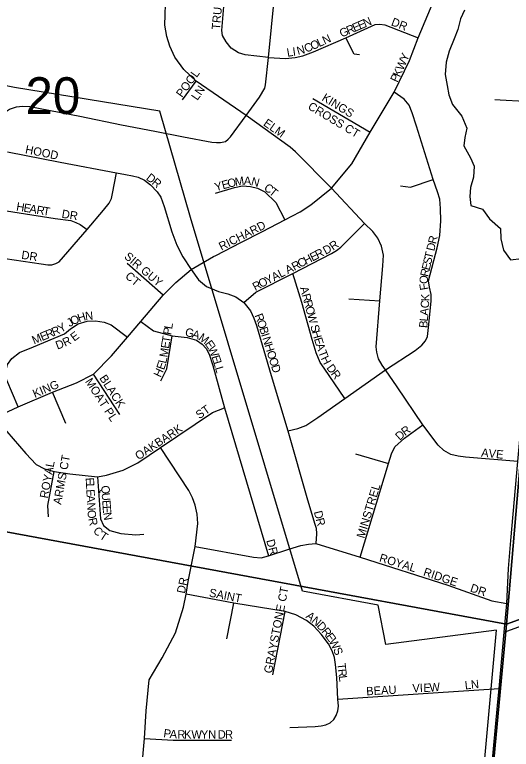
# Model space of a CAD drawing. Extents: x -209 to 4852, y 0 to 905.
# Drawn here: x 480.06 to 491.36, y 220.94 to 237.65 of the extents above; entities that cross this region are included whole.
import ezdxf

# ---------------------------------------------------------------- set-up
doc = ezdxf.new("R2010")
doc.units = 0
for name, color, linetype in [('GM_X_Airport_Location_Class_2', 7, 'Continuous'), ('GM_X_Airport_Location_Class_3', 7, 'Continuous'), ('GM_X_County_Road', 7, 'Continuous'), ('GM_X_Minor_River', 7, 'Continuous'), ('GM_X_Township_Road_Text', 7, 'Continuous'), ('GM_X_US_Location', 7, 'Continuous')]:
    doc.layers.add(name, color=color, linetype=linetype)

msp = doc.modelspace()

# ---------------------------------------------------------------- linework, layer by layer
at = {"layer": 'GM_X_Airport_Location_Class_2'}
for points in [[(484.633, 232.168), (485.206, 232.465), (485.697, 232.716), (486.207, 232.982), (486.556, 233.165), (486.797, 233.324), (487.264, 233.7), (487.726, 234.255), (488.149, 234.975), (488.688, 235.888), (489.044, 236.607), (489.241, 237.123), (489.618, 238.03), (489.982, 238.946), (490.305, 239.717), (490.559, 240.341), (490.693, 240.67), (490.776, 240.841), (490.891, 240.996), (491.52, 241.469), (492.293, 242.007), (492.352, 242.051), (492.415, 242.071), (492.748, 242.059)], [(490.715, 218.34), (490.817, 219.401), (490.916, 220.535), (491.045, 221.931), (491.084, 222.318), (491.193, 223.599), (491.258, 224.254), (491.294, 225.047), (491.344, 225.684), (491.503, 227.482), (491.719, 229.821), (491.816, 230.812), (491.902, 232.173), (491.972, 232.841), (492.107, 234.42), (492.211, 235.646), (492.234, 235.961), (492.406, 237.969), (492.444, 238.408), (492.492, 239.091), (492.554, 239.88), (492.684, 241.437), (492.748, 242.059)], [(485.83, 236.677), (485.301, 236.731), (485.149, 236.776), (484.979, 236.888), (484.867, 237.029), (484.787, 237.176), (484.769, 237.286), (484.892, 238.75), (484.914, 238.856), (484.954, 238.953), (484.992, 239.046), (485.06, 239.144), (485.152, 239.228), (485.733, 239.745), (486.462, 240.347), (486.669, 240.53), (486.738, 240.568), (486.821, 240.595), (486.921, 240.609), (487.018, 240.614), (487.9, 240.639), (488.347, 240.62), (488.416, 240.535)], [(483.248, 234.996), (483.895, 234.867), (484.543, 234.747), (484.649, 234.736), (484.742, 234.738), (484.852, 234.766), (484.913, 234.815), (484.964, 234.872), (485.326, 235.352), (485.627, 235.768), (485.746, 235.973), (485.765, 236.052), (485.83, 236.677), (485.969, 238.061)], [(491.503, 227.482), (490.316, 227.58), (490.145, 227.604), (489.983, 227.643), (489.821, 227.735), (489.692, 227.851), (489.34, 228.32), (488.762, 229.182), (488.497, 229.565), (488.421, 229.675), (488.337, 229.817), (488.294, 229.97), (488.285, 230.09), (488.366, 231.139), (488.434, 231.936), (488.445, 232.178), (488.403, 232.383), (488.318, 232.566), (488.204, 232.713), (488.018, 232.894), (487.264, 233.7), (486.445, 234.525), (486.328, 234.632), (485.326, 235.352), (484.183, 236.134), (483.909, 236.403), (483.699, 236.679), (483.586, 236.928), (483.52, 237.152), (483.474, 237.412), (483.496, 238.132)], [(490.984, 235.715), (491.105, 235.708), (492.211, 235.646), (492.634, 235.627), (492.755, 235.641), (493.399, 235.869), (495.988, 236.85), (497.812, 237.528)], [(485.83, 236.677), (486.22, 236.654), (486.438, 236.67), (486.616, 236.71), (486.856, 236.803), (487.588, 237.122), (488.259, 237.423), (488.368, 237.431), (488.477, 237.418), (489.241, 237.123)], [(487.903, 236.732), (487.782, 236.749), (487.588, 237.122)], [(483.872, 235.713), (484.183, 236.134)], [(486.27, 228.183), (486.496, 228.23), (486.683, 228.305), (486.952, 228.483), (487.567, 228.912), (488.497, 229.565), (489.167, 230.011), (489.324, 230.128), (489.404, 230.227), (489.446, 230.328), (489.476, 230.533), (489.534, 231.132), (489.537, 231.284), (489.499, 231.452), (489.47, 231.595), (489.667, 232.346), (489.731, 232.623), (489.752, 232.959), (489.747, 233.238), (489.729, 233.454), (489.681, 233.619), (489.579, 233.896), (489.196, 235.112), (489.103, 235.416), (489.036, 235.586), (488.916, 235.725), (488.688, 235.888)], [(486.841, 235.74), (488.149, 234.975)], [(469.419, 233.58), (470.737, 233.458), (471.083, 233.439), (471.401, 233.477), (471.729, 233.509), (472.056, 233.5), (473.872, 233.278), (475.23, 233.097), (475.736, 233.038), (476.088, 233.028), (476.384, 233.074), (476.71, 233.169), (476.95, 233.271), (477.199, 233.429), (478.031, 234.07), (479.273, 235.007), (479.8, 235.408), (479.938, 235.499), (480.098, 235.551), (480.238, 235.568), (480.404, 235.555), (481.538, 235.338), (482.49, 235.142), (483.248, 234.996)], [(479.89, 234.53), (481.095, 234.294), (482.371, 234.053), (482.579, 234.013), (482.736, 233.982), (482.867, 233.949), (483.014, 233.882), (483.148, 233.777), (483.298, 233.62), (483.379, 233.499), (483.46, 233.282), (483.631, 232.71), (483.748, 232.405), (483.882, 232.137), (484.073, 231.849), (484.242, 231.616), (484.423, 231.467), (484.696, 231.35)], [(476.71, 233.169), (476.844, 232.806), (476.915, 232.675), (477.008, 232.584), (477.096, 232.536), (478.127, 232.372), (479.625, 232.132), (480.657, 231.979), (480.814, 231.958), (480.904, 231.958), (480.992, 231.984), (481.069, 232.027), (481.706, 232.764), (482.078, 233.203), (482.205, 233.358), (482.262, 233.468), (482.281, 233.58), (482.371, 234.053)], [(478.031, 234.07), (478.352, 233.708), (478.577, 233.532), (478.797, 233.414), (479.062, 233.315), (479.331, 233.269), (480.98, 233.012), (481.335, 232.963), (481.451, 232.923), (481.549, 232.874), (481.706, 232.764)], [(488.837, 233.755), (489.06, 233.725), (489.579, 233.896)], [(484.625, 233.584), (485.059, 233.715), (485.242, 233.752), (485.426, 233.736), (485.583, 233.701), (485.746, 233.616), (485.996, 233.371), (486.207, 232.982)], [(485.272, 231.098), (485.546, 231.335), (486.387, 231.756), (487.263, 232.216), (487.378, 232.285), (487.479, 232.362), (488.018, 232.894)], [(477.528, 228.422), (477.724, 228.451), (477.968, 228.457), (478.243, 228.437), (478.644, 228.371), (478.903, 228.345), (479.169, 228.357), (479.452, 228.431), (479.672, 228.515), (480.136, 228.725), (480.921, 229.057), (481.46, 229.27), (481.854, 229.473), (482.263, 229.886), (482.621, 230.314), (482.93, 230.666), (483.435, 231.27), (483.721, 231.557), (484.073, 231.849), (484.584, 232.143), (484.633, 232.168)], [(483.435, 231.27), (482.613, 231.986)], [(487.567, 228.912), (487.095, 229.604), (487.01, 229.737), (486.92, 229.955), (486.828, 230.261), (486.59, 231.103), (486.387, 231.756)], [(484.696, 231.35), (484.91, 231.296), (485.089, 231.229), (485.272, 231.098), (485.42, 230.907), (485.498, 230.746), (485.56, 230.574), (485.896, 229.436), (486.27, 228.183), (486.72, 226.611), (486.887, 226.058), (486.913, 225.966), (486.927, 225.835), (486.912, 225.619)], [(487.659, 231.185), (488.366, 231.139)], [(480.484, 230.094), (481.188, 230.386), (481.33, 230.503), (481.505, 230.616), (481.709, 230.677), (481.895, 230.685), (482.092, 230.652), (482.252, 230.594), (482.621, 230.314)], [(482.93, 230.666), (483.214, 230.453), (483.637, 230.344), (483.981, 230.3), (484.192, 230.242), (484.321, 230.155), (484.417, 230.054), (484.479, 229.928), (484.563, 229.666), (484.829, 228.702), (485.829, 225.339)], [(483.381, 229.318), (483.522, 229.588), (483.637, 230.344)], [(480.136, 228.725), (479.875, 229.33), (479.854, 229.453), (479.861, 229.559), (479.897, 229.686), (479.992, 229.825), (480.164, 229.963), (480.484, 230.094)], [(482.452, 228.548), (481.854, 229.473)], [(481.219, 228.347), (480.921, 229.057)], [(479.672, 228.515), (479.879, 228.164), (480.313, 227.663), (480.545, 227.417), (480.732, 227.317), (480.958, 227.255), (481.312, 227.204), (481.939, 227.131), (482.146, 227.171), (482.529, 227.284), (482.857, 227.452), (483.378, 227.798), (484.559, 228.6), (484.829, 228.702)], [(487.915, 225.308), (488.562, 227.44), (488.629, 227.655), (488.709, 227.815), (488.927, 228.017), (489.34, 228.32)], [(482.867, 219.192), (482.891, 219.832), (483.012, 221.18), (483.051, 221.811), (483.115, 222.518), (483.414, 223.016), (483.719, 223.587), (483.901, 224.165), (483.955, 224.467), (484.008, 224.751), (484.166, 225.552), (484.227, 226.073), (484.211, 226.283), (484.164, 226.492), (484.106, 226.653), (484.02, 226.825), (483.378, 227.798)], [(487.814, 227.66), (488.562, 227.44)], [(480.827, 226.227), (480.812, 226.478), (480.958, 227.255)], [(481.939, 227.131), (482.008, 226.18), (482.081, 226.03), (482.223, 225.91), (482.475, 225.848), (482.813, 225.811), (482.998, 225.828)], [(491.193, 223.599), (492.088, 223.925), (493.748, 224.566), (496.283, 225.527), (496.496, 225.606), (496.665, 225.691), (496.847, 225.824), (497.164, 226.205)], [(486.293, 225.485), (486.566, 225.571), (486.743, 225.604), (486.912, 225.619), (487.915, 225.308), (489.913, 224.669), (490.911, 224.312), (491.258, 224.254)], [(484.166, 225.552), (485.49, 225.304), (485.666, 225.288), (485.829, 225.339), (486.293, 225.485)], [(487.411, 222.073), (487.384, 222.568), (487.36, 222.861), (487.332, 223.024), (487.281, 223.178), (487.197, 223.336), (487.034, 223.555), (486.867, 223.736), (486.699, 223.867), (486.457, 223.997), (486.208, 224.068), (485.046, 224.258), (483.955, 224.467)], [(484.884, 223.449), (485.046, 224.258)], [(485.929, 222.628), (486.208, 224.068)], [(487.411, 222.073), (489.581, 222.217), (491.084, 222.318)], [(486.319, 221.428), (486.891, 221.456), (487.032, 221.468), (487.134, 221.491), (487.236, 221.541), (487.315, 221.615), (487.372, 221.706), (487.406, 221.813), (487.423, 221.915), (487.411, 222.073)], [(483.012, 221.18), (483.666, 221.145), (484.993, 221.145)]]:
    msp.add_lwpolyline(points, dxfattribs=at)
at = {"layer": 'GM_X_County_Road'}
msp.add_lwpolyline([(490.293, 237.75), (490.198, 237.554), (490.14, 237.312), (490.053, 237.101), (489.941, 236.814), (489.875, 236.564), (489.855, 236.283), (489.896, 236.039), (489.937, 235.825), (490.016, 235.603), (490.231, 235.341), (490.347, 235.065), (490.297, 234.853), (490.278, 234.663), (490.425, 234.394), (490.512, 234.202), (490.5, 233.951), (490.427, 233.717), (490.415, 233.512), (490.434, 233.306), (490.698, 233.225), (490.861, 233.001), (491.107, 232.784), (491.117, 232.548), (491.181, 232.288), (491.336, 232.072), (491.587, 232.098)], dxfattribs=at)
at = {"layer": 'GM_X_Minor_River'}
for points in [[(492.971, 244.015), (513.823, 252.487), (511.895, 231.246), (491.244, 223.785)], [(470.722, 248.55), (492.971, 244.015), (491.244, 223.785), (468.884, 227.907)], [(491.244, 223.785), (511.895, 231.246), (509.934, 210.211), (489.369, 203.687)], [(468.884, 227.907), (491.244, 223.785), (489.369, 203.687), (467.047, 207.341)]]:
    msp.add_lwpolyline(points, close=True, dxfattribs=at)
at = {"layer": 'GM_X_US_Location'}
for points in [[(490.467, 217.547), (491.016, 223.648), (488.505, 223.323), (488.327, 224.217), (486.604, 224.529), (484.058, 233.032), (483.36, 235.455), (480.053, 235.994), (475.302, 236.946), (475.305, 239.67), (469.938, 240.592), (470.105, 242.295), (458.992, 242.683)], [(490.467, 217.547), (491.016, 223.648), (488.505, 223.323), (488.327, 224.217), (486.604, 224.529), (484.058, 233.032), (483.36, 235.455), (480.053, 235.994), (475.302, 236.946), (475.305, 239.67), (469.938, 240.592), (470.105, 242.295), (467.688, 242.38), (458.992, 242.683)]]:
    msp.add_lwpolyline(points, dxfattribs=at)

# ---------------------------------------------------------------- texts
at = {"layer": 'GM_X_Airport_Location_Class_3'}
for s, height, rotation, p in [('TRUMPET', 0.1894, 84.805, (484.726, 237.297)), ('E', 0.189, 23.2597, (487.787, 237.251)), ('E', 0.189, 23.2524, (487.91, 237.304)), ('N', 0.189, 23.2468, (488.032, 237.357)), ('DR', 0.1894, 338.7513, (488.608, 237.41)), ('G', 0.189, 23.2589, (487.496, 237.126)), ('R', 0.189, 23.2687, (487.649, 237.192)), ('N', 0.189, 24.7824, (487.109, 236.964)), ('C', 0.189, 22.1554, (486.688, 236.78)), ('O', 0.189, 24.0875, (486.833, 236.839)), ('L', 0.189, 24.7004, (486.987, 236.908)), ('L', 0.189, 9.5522, (486.264, 236.688)), ('I', 0.189, 7.4069, (486.393, 236.71)), ('N', 0.189, 15.7641, (486.505, 236.727)), ('W', 0.189, 65.0593, (488.889, 236.365)), ('Y', 0.189, 67.2814, (488.984, 236.568)), ('POOL', 0.1894, 54.0898, (483.866, 235.748)), ('K', 0.189, 65.0676, (488.819, 236.213)), ('P', 0.189, 65.0722, (488.763, 236.093)), ('LN', 0.1894, 55.4921, (484.214, 235.682)), ('KINGS', 0.1894, 328.5707, (487.03, 235.708)), ('CROSS CT', 0.1894, 329.0386, (486.712, 235.512)), ('ELM', 0.1894, 324.6878, (485.699, 235.14)), ('HOOD', 0.1894, 348.6911, (480.285, 234.496)), ('D', 0.189, 322.5487, (483.032, 233.906)), ('R', 0.189, 320.0732, (483.163, 233.806)), ('Y', 0.189, 15.441, (484.635, 233.628)), ('E', 0.189, 15.4276, (484.796, 233.673)), ('O', 0.189, 14.4921, (484.923, 233.708)), ('M', 0.189, 8.5191, (485.08, 233.749)), ('A', 0.189, 358.0108, (485.268, 233.778)), ('N', 0.189, 344.58, (485.423, 233.774)), ('C', 0.189, 322.9067, (485.712, 233.675)), ('T', 0.189, 320.9605, (485.83, 233.586)), ('H', 0.189, 350.5808, (480.084, 233.196)), ('E', 0.189, 350.5736, (480.248, 233.169)), ('A', 0.189, 350.5823, (480.38, 233.147)), ('R', 0.189, 350.5879, (480.544, 233.119)), ('T', 0.189, 350.5871, (480.692, 233.095)), ('DR', 0.1894, 351.0144, (481.117, 233.029)), ('RICHARD', 0.1894, 26.9637, (484.762, 232.276)), ('R', 0.189, 35.422, (487.302, 232.276)), ('R', 0.189, 76.4508, (489.641, 232.42)), ('R', 0.189, 27.2454, (486.951, 232.092)), ('D', 0.189, 27.8096, (487.131, 232.184)), ('D', 0.189, 76.4343, (489.602, 232.258)), ('DR', 0.1894, 351.0215, (480.2, 232.096)), ('SIR GUY', 0.1894, 319.3991, (482.535, 232.121)), ('H', 0.189, 27.2394, (486.685, 231.954)), ('E', 0.189, 27.2292, (486.833, 232.031)), ('S', 0.189, 76.4452, (489.527, 231.95)), ('T', 0.189, 76.4607, (489.559, 232.08)), ('R', 0.189, 27.2383, (486.418, 231.817)), ('C', 0.189, 27.2454, (486.551, 231.886)), ('E', 0.189, 76.4341, (489.496, 231.821)), ('L', 0.189, 27.2369, (486.107, 231.657)), ('A', 0.189, 27.2453, (486.27, 231.741)), ('R', 0.189, 77.3895, (489.464, 231.675)), ('CT', 0.1894, 319.3961, (482.556, 231.674)), ('O', 0.189, 27.2497, (485.662, 231.428)), ('Y', 0.189, 27.2497, (485.81, 231.504)), ('A', 0.189, 27.265, (485.959, 231.58)), ('O', 0.189, 85.1637, (489.451, 231.516)), ('R', 0.189, 27.2383, (485.529, 231.359)), ('F', 0.189, 99.7184, (489.473, 231.397)), ('A', 0.189, 285.1919, (486.546, 231.436)), ('R', 0.189, 285.197, (486.59, 231.275)), ('R', 0.189, 285.1848, (486.629, 231.13)), ('C', 0.189, 85.4299, (489.478, 230.963)), ('K', 0.189, 88.8443, (489.491, 231.125)), ('O', 0.189, 285.2013, (486.668, 230.986)), ('A', 0.189, 85.4206, (489.465, 230.797)), ('O', 0.189, 26.3598, (481.377, 230.577)), ('H', 0.189, 17.3775, (481.519, 230.648)), ('N', 0.189, 5.517, (481.668, 230.696)), ('R', 0.189, 290.9312, (485.511, 230.807)), ('W', 0.189, 285.1902, (486.712, 230.825)), ('L', 0.189, 85.4043, (489.455, 230.664)), ('Y', 0.189, 31.3819, (481.109, 230.404)), ('J', 0.189, 30.4988, (481.308, 230.536)), ('O', 0.189, 289.2436, (485.564, 230.668)), ('B', 0.189, 85.4299, (489.443, 230.514)), ('R', 0.189, 22.9071, (480.805, 230.273)), ('R', 0.189, 22.8702, (480.943, 230.332)), ('P', 0.189, 80.8392, (483.617, 230.353)), ('L', 0.189, 80.8392, (483.638, 230.485)), ('G', 0.189, 345.7994, (483.919, 230.346)), ('A', 0.189, 342.5534, (484.078, 230.305)), ('B', 0.189, 287.5134, (485.619, 230.512)), ('S', 0.189, 285.1925, (486.782, 230.567)), ('H', 0.189, 285.6144, (486.817, 230.437)), ('M', 0.189, 22.8973, (480.498, 230.144)), ('E', 0.189, 22.8721, (480.682, 230.222)), ('R', 0.189, 25.6835, (481.201, 230.092)), ('E', 0.189, 37.1482, (481.412, 230.206)), ('T', 0.189, 80.8392, (483.588, 230.172)), ('M', 0.189, 324.7185, (484.223, 230.262)), ('I', 0.189, 287.3984, (485.664, 230.369)), ('N', 0.189, 287.3984, (485.689, 230.29)), ('E', 0.189, 287.8537, (486.864, 230.269)), ('D', 0.189, 20.7786, (481.029, 230.026)), ('E', 0.189, 80.8392, (483.566, 230.041)), ('E', 0.189, 305.1375, (484.374, 230.159)), ('W', 0.189, 294.2186, (484.446, 230.058)), ('H', 0.189, 287.4016, (485.739, 230.131)), ('A', 0.189, 288.6337, (486.906, 230.139)), ('M', 0.189, 80.8392, (483.535, 229.843)), ('O', 0.189, 287.416, (485.789, 229.972)), ('T', 0.189, 290.7655, (486.962, 229.974)), ('L', 0.189, 77.6855, (483.504, 229.702)), ('E', 0.189, 287.5365, (484.533, 229.866)), ('O', 0.189, 287.3984, (485.838, 229.813)), ('H', 0.189, 296.8976, (487.018, 229.829)), ('E', 0.189, 71.3781, (483.455, 229.554)), ('L', 0.189, 286.9923, (484.573, 229.739)), ('L', 0.189, 286.9662, (484.612, 229.612)), ('D', 0.189, 287.4016, (485.888, 229.653)), ('D', 0.189, 306.5787, (487.141, 229.61)), ('BLACK', 0.1894, 303.0243, (481.975, 229.38)), ('H', 0.189, 65.0706, (483.377, 229.382)), ('R', 0.189, 306.8877, (487.241, 229.475)), ('KING', 0.1894, 22.9897, (480.515, 228.927)), ('MOAT PL', 0.1894, 302.9067, (481.651, 229.303)), ('ST', 0.1894, 34.6908, (484.258, 228.44)), ('OAKBARK', 0.1894, 33.6892, (482.875, 227.507)), ('R', 0.189, 36.0684, (488.938, 228.058)), ('D', 0.189, 41.5355, (488.817, 227.95)), ('ARMS CT', 0.1894, 79.6093, (481.113, 226.492)), ('AVE', 0.1894, 354.0895, (490.665, 227.596)), ('ROYAL', 0.1894, 79.3765, (480.81, 226.634)), ('E', 0.189, 273.007, (481.672, 227.112)), ('L', 0.189, 273.0417, (481.679, 226.979)), ('E', 0.189, 273.007, (481.686, 226.846)), ('Q', 0.189, 273.8722, (482.025, 226.932)), ('MINSTREL', 0.1894, 73.1438, (488.011, 225.721)), ('A', 0.189, 273.0262, (481.693, 226.713)), ('U', 0.189, 273.849, (482.036, 226.765)), ('N', 0.189, 273.2178, (481.701, 226.545)), ('E', 0.189, 273.8804, (482.048, 226.599)), ('E', 0.189, 273.8559, (482.057, 226.466)), ('O', 0.189, 275.018, (481.711, 226.372)), ('N', 0.189, 279.9461, (482.068, 226.311)), ('D', 0.189, 284.1794, (486.863, 226.336)), ('R', 0.189, 282.2159, (481.73, 226.181)), ('R', 0.189, 285.2973, (486.904, 226.17)), ('C', 0.189, 309.483, (481.828, 225.903)), ('T', 0.189, 327.3235, (481.971, 225.744)), ('DR', 0.1894, 284.7379, (485.779, 225.686)), ('ROYAL', 0.1894, 343.0731, (488.338, 225.211)), ('RIDGE', 0.1894, 341.2245, (489.34, 224.894)), ('DR', 0.1894, 78.1073, (483.927, 224.468)), ('GRAYSTONE CT', 0.18939, 79.0112, (485.91, 222.651)), ('DR', 0.1894, 341.5614, (490.406, 224.528)), ('SAINT', 0.1894, 348.9579, (484.469, 224.412)), ('A', 0.189, 321.6304, (486.666, 223.939)), ('N', 0.189, 319.0218, (486.795, 223.837)), ('D', 0.189, 312.7897, (486.917, 223.732)), ('R', 0.189, 309.1681, (487.028, 223.612)), ('E', 0.189, 306.7005, (487.121, 223.497)), ('W', 0.189, 298.8439, (487.197, 223.396)), ('S', 0.189, 291.0454, (487.299, 223.213)), ('T', 0.189, 275.7459, (487.397, 222.889)), ('R', 0.189, 277.0317, (487.411, 222.752)), ('L', 0.189, 277.1248, (487.43, 222.602)), ('W', 0.189, 4.7963, (489.503, 222.244)), ('LN', 0.1894, 6.0054, (490.308, 222.296)), ('BEAU', 0.1894, 3.0113, (488.06, 222.163)), ('V', 0.189, 2.0984, (489.11, 222.23)), ('I', 0.189, 2.0548, (489.277, 222.236)), ('E', 0.189, 2.1016, (489.36, 222.239)), ('P', 0.189, 352.1056, (483.433, 221.213)), ('A', 0.189, 355.7023, (483.578, 221.193)), ('R', 0.189, 359.9228, (483.76, 221.18)), ('K', 0.189, 359.9929, (483.91, 221.18)), ('W', 0.189, 359.9988, (484.077, 221.18)), ('Y', 0.189, 359.9929, (484.293, 221.18)), ('N', 0.189, 359.9929, (484.46, 221.18)), ('D', 0.189, 359.9929, (484.677, 221.18)), ('R', 0.189, 359.9941, (484.843, 221.18))]:
    msp.add_text(s, height=height, rotation=rotation, dxfattribs=at).set_placement(p)
at = {"layer": 'GM_X_Township_Road_Text'}
msp.add_text('20', height=0.8371, rotation=0, dxfattribs=at).set_placement((480.303, 235.387))

doc.saveas('drawing.dxf')
